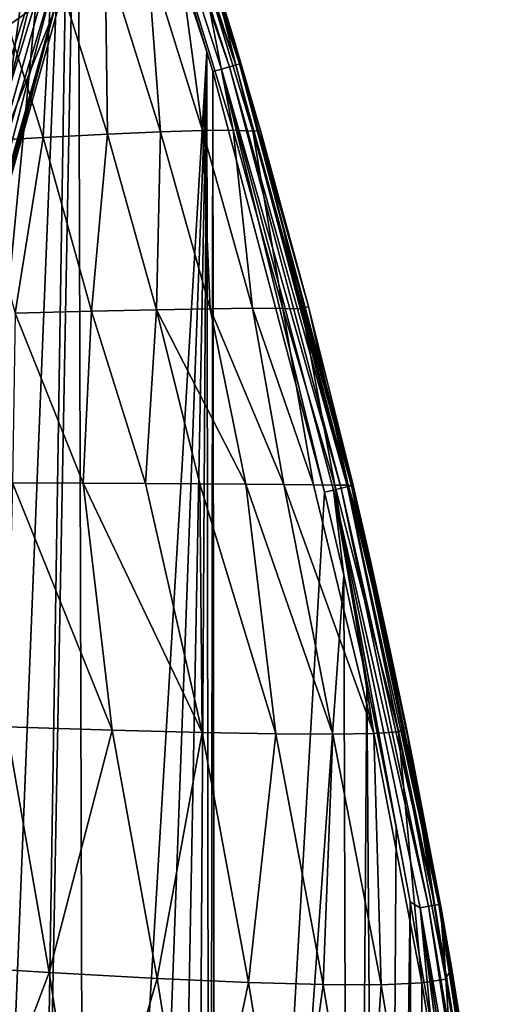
# Model space of a CAD drawing. Header units: metres. Extents: x -25 to 25, y -125 to 22.
# Tile 536 of 552: x 20.96 to 24.27, y -3.46 to 3.26. Entities that reach past the tile are written whole.
import ezdxf

# ---------------------------------------------------------------- set-up
doc = ezdxf.new("R2010")
doc.units = ezdxf.units.M
doc.layers.add('solid_500465_01', color=7, linetype='CONTINUOUS')

msp = doc.modelspace()

# ---------------------------------------------------------------- linework, layer by layer
at = {"layer": 'solid_500465_01'}
for points in [[(20.286488, 8.501836), (21.31069, 5.873079), (20.435833, 3.13319)], [(21.31069, 5.873079), (20.648144, 1.04473), (20.435833, 3.13319)], [(21.31069, 5.873079), (20.648144, -1.04473), (20.648144, 1.04473)], [(21.31069, 5.873079), (20.654087, -10.450512), (20.648144, -1.04473)], [(21.31069, 5.873079), (21.050611, -10.635806), (20.654087, -10.450512)], [(21.31069, 5.873079), (21.358633, 5.738719), (21.050611, -10.635806)], [(21.471487, 5.775076, 0.038751), (21.513224, 5.789966, 0.083586), (22.436766, 2.954113, 0.082973)], [(21.513224, 5.789966, 0.083586), (21.539742, 5.799428, 0.139987), (22.4639, 2.962128, 0.139027)], [(21.513224, 5.789966, 0.083586), (22.4639, 2.962128, 0.139027), (22.436766, 2.954113, 0.082973)], [(21.539742, 5.799428, 0.139987), (21.547197, 5.805918, 0.202345), (22.432278, 3.102093, 0.201123)], [(21.539742, 5.799428, 0.139987), (22.432278, 3.102093, 0.201123), (22.47217, 2.967726, 0.201084)], [(21.539742, 5.799428, 0.139987), (22.47217, 2.967726, 0.201084), (22.4639, 2.962128, 0.139027)], [(21.547197, 5.805918, 0.202345), (22.244354, 3.71856, 0.201338), (22.432278, 3.102093, 0.201123)], [(21.358633, 5.738719), (21.40584, -10.884295), (21.050611, -10.635806)], [(21.418682, 5.756235, 0.009934), (22.240648, 3.044849), (21.358633, 5.738719)], [(21.358633, 5.738719), (22.240648, 3.044849), (21.40584, -10.884295)], [(21.418682, 5.756235, 0.009934), (21.471487, 5.775076, 0.038751), (22.394302, 2.941568, 0.038453)], [(21.418682, 5.756235, 0.009934), (22.394302, 2.941568, 0.038453), (22.340694, 2.925731, 0.009856)], [(21.418682, 5.756235, 0.009934), (22.280205, 2.911037), (22.240648, 3.044849)], [(21.418682, 5.756235, 0.009934), (22.340694, 2.925731, 0.009856), (22.280205, 2.911037)], [(21.471487, 5.775076, 0.038751), (22.436766, 2.954113, 0.082973), (22.394302, 2.941568, 0.038453)], [(21.034355, 3.985973, 86.893021), (20.586599, 3.009418, 83.768997), (20.585382, 3.696906, 82.170219)], [(21.034355, 3.985973, 86.893021), (20.830227, 3.184781, 86.398827), (20.586599, 3.009418, 83.768997)], [(21.034355, 3.985973, 86.893021), (21.057331, 3.348309, 89.031898), (20.830227, 3.184781, 86.398827)], [(21.546013, 3.705677, 11.45058), (21.185177, 3.679281, 14.244784), (21.560749, 2.482215, 14.225067)], [(21.833134, 3.721136, 8.64679), (21.546013, 3.705677, 11.45058), (21.923588, 2.49812, 11.434789)], [(21.546013, 3.705677, 11.45058), (21.560749, 2.482215, 14.225067), (21.923588, 2.49812, 11.434789)], [(22.046276, 3.725643, 5.835778), (21.833134, 3.721136, 8.64679), (22.210279, 2.506914, 8.634885)], [(21.833134, 3.721136, 8.64679), (21.923588, 2.49812, 11.434789), (22.210279, 2.506914, 8.634885)], [(22.046276, 3.725643, 5.835778), (22.210279, 2.506914, 8.634885), (22.420557, 2.508582, 5.827731)], [(22.185183, 3.719181, 3.019908), (22.046276, 3.725643, 5.835778), (22.420557, 2.508582, 5.827731)], [(22.185183, 3.719181, 3.019908), (22.420557, 2.508582, 5.827731), (22.554152, 2.503113, 3.015701)], [(22.244354, 3.71856, 0.201338), (22.185183, 3.719181, 3.019908), (22.554152, 2.503113, 3.015701)], [(22.244354, 3.71856, 0.201338), (22.554152, 2.503113, 3.015701), (22.606256, 2.506376, 0.200958)], [(22.244354, 3.71856, 0.201338), (22.606256, 2.506376, 0.200958), (22.47217, 2.967726, 0.201084)], [(22.432278, 3.102093, 0.201123), (22.244354, 3.71856, 0.201338), (22.47217, 2.967726, 0.201084)], [(20.223589, 0.882222, 92.562576), (21.088329, 3.595711, 92.325813), (20.929865, 3.652104, 92.500031)], [(20.750887, 3.641964, 17.02704), (20.607714, 2.429121, 19.767252), (21.122036, 2.459211, 17.003347)], [(21.185177, 3.679281, 14.244784), (20.750887, 3.641964, 17.02704), (21.122036, 2.459211, 17.003347)], [(21.185177, 3.679281, 14.244784), (21.122036, 2.459211, 17.003347), (21.560749, 2.482215, 14.225067)], [(20.223589, 0.882222, 92.562576), (20.38302, 0.830027, 92.339386), (21.088329, 3.595711, 92.325813)], [(20.38302, 0.830027, 92.339386), (21.15527, 3.56942, 92.216537), (21.088329, 3.595711, 92.325813)], [(20.38302, 0.830027, 92.339386), (21.201004, 3.549697, 92.116463), (21.15527, 3.56942, 92.216537)], [(20.38302, 0.830027, 92.339386), (20.47661, 0.795878, 92.07856), (21.201004, 3.549697, 92.116463)], [(21.249825, 3.524616, 91.951424), (20.469959, 0.688788, 91.803246), (20.801731, 1.84525, 91.760109)], [(20.47661, 0.795878, 92.07856), (20.469959, 0.688788, 91.803246), (21.249825, 3.524616, 91.951424)], [(20.47661, 0.795878, 92.07856), (21.249825, 3.524616, 91.951424), (21.201004, 3.549697, 92.116463)], [(20.575848, 1.771215, 88.541664), (21.057331, 3.348309, 89.031898), (21.267847, 3.500022, 91.668037)], [(20.801731, 1.84525, 91.760109), (20.575848, 1.771215, 88.541664), (21.267847, 3.500022, 91.668037)], [(21.249825, 3.524616, 91.951424), (20.801731, 1.84525, 91.760109), (21.267847, 3.500022, 91.668037)], [(20.575848, 1.771215, 88.541664), (20.830227, 3.184781, 86.398827), (21.057331, 3.348309, 89.031898)], [(22.240648, 3.044849), (21.715706, -11.19416), (21.40584, -10.884295)], [(22.240648, 3.044849), (21.964193, -11.549388), (21.715706, -11.19416)], [(22.240648, 3.044849), (22.149488, -11.945913), (21.964193, -11.549388)], [(22.240648, 3.044849), (22.260756, -12.361474), (22.149488, -11.945913)], [(22.240648, 3.044849), (22.280205, 2.911037), (22.260756, -12.361474)], [(22.436766, 2.954113, 0.082973), (22.4639, 2.962128, 0.139027), (23.229284, 0.081052, 0.138519)], [(22.4639, 2.962128, 0.139027), (22.47217, 2.967726, 0.201084), (22.606256, 2.506376, 0.200958)], [(22.4639, 2.962128, 0.139027), (22.934574, 1.305559, 0.200681), (23.238708, 0.083285, 0.200423)], [(22.4639, 2.962128, 0.139027), (23.238708, 0.083285, 0.200423), (23.229284, 0.081052, 0.138519)], [(22.4639, 2.962128, 0.139027), (22.606256, 2.506376, 0.200958), (22.934574, 1.305559, 0.200681)], [(22.280205, 2.911037), (22.299999, -12.8), (22.260756, -12.361474)], [(22.340694, 2.925731, 0.009856), (23.044086, 0.037224), (22.280205, 2.911037)], [(22.280205, 2.911037), (23.044086, 0.037224), (22.299999, -12.8)], [(22.340694, 2.925731, 0.009856), (22.394302, 2.941568, 0.038453), (23.158615, 0.064328, 0.038296)], [(22.340694, 2.925731, 0.009856), (23.158615, 0.064328, 0.038296), (23.104305, 0.051475, 0.009815)], [(22.340694, 2.925731, 0.009856), (23.104305, 0.051475, 0.009815), (23.044086, 0.037224)], [(22.394302, 2.941568, 0.038453), (22.436766, 2.954113, 0.082973), (23.201685, 0.07452, 0.082649)], [(22.394302, 2.941568, 0.038453), (23.201685, 0.07452, 0.082649), (23.158615, 0.064328, 0.038296)], [(22.436766, 2.954113, 0.082973), (23.229284, 0.081052, 0.138519), (23.201685, 0.07452, 0.082649)], [(21.923588, 2.49812, 11.434789), (21.560749, 2.482215, 14.225067), (21.896608, 1.283998, 14.201329)], [(21.923588, 2.49812, 11.434789), (21.896608, 1.283998, 14.201329), (22.262865, 1.290378, 11.415806)], [(22.210279, 2.506914, 8.634885), (21.923588, 2.49812, 11.434789), (22.262865, 1.290378, 11.415806)], [(22.420557, 2.508582, 5.827731), (22.210279, 2.506914, 8.634885), (22.550682, 1.293382, 8.620628)], [(22.210279, 2.506914, 8.634885), (22.262865, 1.290378, 11.415806), (22.550682, 1.293382, 8.620628)], [(22.420557, 2.508582, 5.827731), (22.550682, 1.293382, 8.620628), (22.759781, 1.292998, 5.818179)], [(22.554152, 2.503113, 3.015701), (22.420557, 2.508582, 5.827731), (22.759781, 1.292998, 5.818179)], [(22.554152, 2.503113, 3.015701), (22.889883, 1.289215, 3.010838), (22.606256, 2.506376, 0.200958)], [(22.554152, 2.503113, 3.015701), (22.759781, 1.292998, 5.818179), (22.889883, 1.289215, 3.010838)], [(22.606256, 2.506376, 0.200958), (22.889883, 1.289215, 3.010838), (22.934574, 1.305559, 0.200681)], [(21.122036, 2.459211, 17.003347), (20.607714, 2.429121, 19.767252), (20.929884, 1.26116, 19.733891)], [(21.122036, 2.459211, 17.003347), (20.929884, 1.26116, 19.733891), (21.452188, 1.274255, 16.974817)], [(21.560749, 2.482215, 14.225067), (21.122036, 2.459211, 17.003347), (21.452188, 1.274255, 16.974817)], [(21.560749, 2.482215, 14.225067), (21.452188, 1.274255, 16.974817), (21.896608, 1.283998, 14.201329)], [(21.896608, 1.283998, 14.201329), (21.452188, 1.274255, 16.974817), (21.820286, 0.096225, 16.478262)], [(21.896608, 1.283998, 14.201329), (21.820286, 0.096225, 16.478262), (22.191116, 0.093884, 14.170168)], [(22.262865, 1.290378, 11.415806), (21.896608, 1.283998, 14.201329), (22.506107, 0.091725, 11.854099)], [(21.896608, 1.283998, 14.201329), (22.191116, 0.093884, 14.170168), (22.506107, 0.091725, 11.854099)], [(22.550682, 1.293382, 8.620628), (22.262865, 1.290378, 11.415806), (22.765139, 0.089733, 9.531301)], [(22.262865, 1.290378, 11.415806), (22.506107, 0.091725, 11.854099), (22.765139, 0.089733, 9.531301)], [(22.550682, 1.293382, 8.620628), (22.765139, 0.089733, 9.531301), (22.968061, 0.0879, 7.203154)], [(22.759781, 1.292998, 5.818179), (22.550682, 1.293382, 8.620628), (22.968061, 0.0879, 7.203154)], [(22.759781, 1.292998, 5.818179), (22.968061, 0.0879, 7.203154), (23.114729, 0.08622, 4.871039)], [(22.889883, 1.289215, 3.010838), (22.759781, 1.292998, 5.818179), (23.114729, 0.08622, 4.871039)], [(22.934574, 1.305559, 0.200681), (22.889883, 1.289215, 3.010838), (23.204994, 0.084684, 2.536335)], [(22.889883, 1.289215, 3.010838), (23.114729, 0.08622, 4.871039), (23.204994, 0.084684, 2.536335)], [(22.934574, 1.305559, 0.200681), (23.204994, 0.084684, 2.536335), (23.238708, 0.083285, 0.200423)], [(20.929884, 1.26116, 19.733891), (20.911678, 0.101478, 21.064905), (21.393747, 0.098758, 18.777025)], [(21.452188, 1.274255, 16.974817), (20.929884, 1.26116, 19.733891), (21.393747, 0.098758, 18.777025)], [(21.452188, 1.274255, 16.974817), (21.393747, 0.098758, 18.777025), (21.820286, 0.096225, 16.478262)], [(21.594034, -1.587622, 19.442469), (20.911678, 0.101478, 21.064905), (20.870525, -1.56476, 22.593269)], [(21.594034, -1.587622, 19.442469), (21.393747, 0.098758, 18.777025), (20.911678, 0.101478, 21.064905)], [(22.207397, -1.603658, 16.269514), (21.820286, 0.096225, 16.478262), (21.393747, 0.098758, 18.777025)], [(22.207397, -1.603658, 16.269514), (21.393747, 0.098758, 18.777025), (21.594034, -1.587622, 19.442469)], [(22.207397, -1.603658, 16.269514), (22.191116, 0.093884, 14.170168), (21.820286, 0.096225, 16.478262)], [(22.710129, -1.612874, 13.078043), (22.506107, 0.091725, 11.854099), (22.191116, 0.093884, 14.170168)], [(22.710129, -1.612874, 13.078043), (22.191116, 0.093884, 14.170168), (22.207397, -1.603658, 16.269514)], [(23.101736, -1.615274, 9.871698), (22.765139, 0.089733, 9.531301), (22.506107, 0.091725, 11.854099)], [(23.101736, -1.615274, 9.871698), (22.506107, 0.091725, 11.854099), (22.710129, -1.612874, 13.078043)], [(23.381737, -1.610825, 6.654146), (22.968061, 0.0879, 7.203154), (22.765139, 0.089733, 9.531301)], [(23.381737, -1.610825, 6.654146), (22.765139, 0.089733, 9.531301), (23.101736, -1.615274, 9.871698)], [(23.381737, -1.610825, 6.654146), (23.114729, 0.08622, 4.871039), (22.968061, 0.0879, 7.203154)], [(23.549662, -1.599458, 3.429076), (23.204994, 0.084684, 2.536335), (23.114729, 0.08622, 4.871039)], [(23.549662, -1.599458, 3.429076), (23.114729, 0.08622, 4.871039), (23.381737, -1.610825, 6.654146)], [(23.158615, 0.064328, 0.038296), (23.201685, 0.07452, 0.082649), (23.796793, -2.781812, 0.082388)], [(23.201685, 0.07452, 0.082649), (23.229284, 0.081052, 0.138519), (23.82476, -2.77676, 0.13811)], [(23.201685, 0.07452, 0.082649), (23.82476, -2.77676, 0.13811), (23.796793, -2.781812, 0.082388)], [(23.353182, -0.410791, 0.200384), (23.238708, 0.083285, 0.200423), (23.204994, 0.084684, 2.536335)], [(23.601416, -1.563375, 0.200209), (23.204994, 0.084684, 2.536335), (23.549662, -1.599458, 3.429076)], [(23.483839, -1.002283, 0.200311), (23.204994, 0.084684, 2.536335), (23.601416, -1.563375, 0.200209)], [(23.353182, -0.410791, 0.200384), (23.204994, 0.084684, 2.536335), (23.483839, -1.002283, 0.200311)], [(23.229284, 0.081052, 0.138519), (23.238708, 0.083285, 0.200423), (23.833099, -2.767704, 0.199891)], [(23.229284, 0.081052, 0.138519), (23.833099, -2.767704, 0.199891), (23.82476, -2.77676, 0.13811)], [(23.650507, -1.806778, 0.200156), (23.238708, 0.083285, 0.200423), (23.601416, -1.563375, 0.200209)], [(23.483839, -1.002283, 0.200311), (23.601416, -1.563375, 0.200209), (23.238708, 0.083285, 0.200423)], [(23.833099, -2.767704, 0.199891), (23.238708, 0.083285, 0.200423), (23.650507, -1.806778, 0.200156)], [(23.353182, -0.410791, 0.200384), (23.483839, -1.002283, 0.200311), (23.238708, 0.083285, 0.200423)], [(23.044086, 0.037224), (23.174875, -0.529091), (22.299999, -12.8)], [(23.104305, 0.051475, 0.009815), (23.174875, -0.529091), (23.044086, 0.037224)], [(23.104305, 0.051475, 0.009815), (23.158615, 0.064328, 0.038296), (23.753254, -2.789675, 0.03817)], [(23.104305, 0.051475, 0.009815), (23.753254, -2.789675, 0.03817), (23.698402, -2.799582, 0.009782)], [(23.104305, 0.051475, 0.009815), (23.628246, -2.758839), (23.533255, -2.249625)], [(23.104305, 0.051475, 0.009815), (23.698402, -2.799582, 0.009782), (23.628246, -2.758839)], [(23.104305, 0.051475, 0.009815), (23.533255, -2.249625), (23.333162, -1.254934)], [(23.104305, 0.051475, 0.009815), (23.333162, -1.254934), (23.174875, -0.529091)], [(23.158615, 0.064328, 0.038296), (23.796793, -2.781812, 0.082388), (23.753254, -2.789675, 0.03817)], [(23.174875, -0.529091), (23.22373, -16.417131), (22.299999, -12.8)], [(23.174875, -0.529091), (23.333162, -1.254934), (23.22373, -16.417131)], [(23.333162, -1.254934), (23.443289, -16.293259), (23.22373, -16.417131)], [(23.333162, -1.254934), (23.533255, -2.249625), (23.443289, -16.293259)], [(20.870525, -1.56476, 22.593269), (20.310114, -3.189644, 25.678637), (21.162369, -3.242882, 22.558607)], [(21.594034, -1.587622, 19.442469), (20.870525, -1.56476, 22.593269), (21.162369, -3.242882, 22.558607)], [(21.594034, -1.587622, 19.442469), (21.162369, -3.242882, 22.558607), (21.901031, -3.283086, 19.412745)], [(22.207397, -1.603658, 16.269514), (21.594034, -1.587622, 19.442469), (21.901031, -3.283086, 19.412745)], [(22.207397, -1.603658, 16.269514), (21.901031, -3.283086, 19.412745), (22.525511, -3.310242, 16.24468)], [(22.710129, -1.612874, 13.078043), (22.207397, -1.603658, 16.269514), (22.525511, -3.310242, 16.24468)], [(22.710129, -1.612874, 13.078043), (22.525511, -3.310242, 16.24468), (23.035309, -3.324337, 13.05807)], [(23.101736, -1.615274, 9.871698), (22.710129, -1.612874, 13.078043), (23.035309, -3.324337, 13.05807)], [(23.381737, -1.610825, 6.654146), (23.101736, -1.615274, 9.871698), (23.429932, -3.325356, 9.85657)], [(23.549662, -1.599458, 3.429076), (23.381737, -1.610825, 6.654146), (23.708893, -3.313248, 6.643865)], [(23.381737, -1.610825, 6.654146), (23.429932, -3.325356, 9.85657), (23.708893, -3.313248, 6.643865)], [(23.601416, -1.563375, 0.200209), (23.549662, -1.599458, 3.429076), (23.871716, -3.287928, 3.423659)], [(23.549662, -1.599458, 3.429076), (23.708893, -3.313248, 6.643865), (23.871716, -3.287928, 3.423659)], [(23.650507, -1.806778, 0.200156), (23.601416, -1.563375, 0.200209), (23.871716, -3.287928, 3.423659)], [(23.101736, -1.615274, 9.871698), (23.035309, -3.324337, 13.05807), (23.429932, -3.325356, 9.85657)], [(23.833099, -2.767704, 0.199891), (23.650507, -1.806778, 0.200156), (23.871716, -3.287928, 3.423659)], [(23.533255, -2.249625), (23.628246, -2.758839), (23.443289, -16.293259)], [(23.628246, -2.758839), (23.678102, -16.117458), (23.443289, -16.293259)], [(23.628246, -2.758839), (23.772409, -3.589207), (23.678102, -16.117458)], [(23.698402, -2.799582, 0.009782), (23.772409, -3.589207), (23.628246, -2.758839)], [(23.698402, -2.799582, 0.009782), (23.753254, -2.789675, 0.03817), (24.195328, -5.680095, 0.037861)], [(23.698402, -2.799582, 0.009782), (24.195328, -5.680095, 0.037861), (24.1402, -5.687032, 0.0097)], [(23.698402, -2.799582, 0.009782), (24.075005, -5.661941), (24.04933, -5.46176)], [(23.698402, -2.799582, 0.009782), (24.1402, -5.687032, 0.0097), (24.075005, -5.661941)], [(23.698402, -2.799582, 0.009782), (24.04933, -5.46176), (23.772409, -3.589207)], [(23.753254, -2.789675, 0.03817), (23.796793, -2.781812, 0.082388), (24.239185, -5.674576, 0.081749)], [(23.753254, -2.789675, 0.03817), (24.239185, -5.674576, 0.081749), (24.195328, -5.680095, 0.037861)], [(23.796793, -2.781812, 0.082388), (23.82476, -2.77676, 0.13811), (24.267519, -5.671011, 0.137108)], [(23.796793, -2.781812, 0.082388), (24.267519, -5.671011, 0.137108), (24.239185, -5.674576, 0.081749)], [(23.82476, -2.77676, 0.13811), (23.833099, -2.767704, 0.199891), (24.272305, -5.627934, 0.198613)], [(23.82476, -2.77676, 0.13811), (24.272305, -5.627934, 0.198613), (24.267519, -5.671011, 0.137108)], [(23.833099, -2.767704, 0.199891), (24.169031, -4.856286, 0.199027), (24.272305, -5.627934, 0.198613)], [(23.833099, -2.767704, 0.199891), (24.070477, -4.187548, 0.199345), (24.169031, -4.856286, 0.199027)], [(23.833099, -2.767704, 0.199891), (23.910818, -3.20796, 0.199741), (24.070477, -4.187548, 0.199345)], [(23.833099, -2.767704, 0.199891), (23.871716, -3.287928, 3.423659), (23.844257, -2.829634, 0.199871)], [(23.833099, -2.767704, 0.199891), (23.844257, -2.829634, 0.199871), (23.910818, -3.20796, 0.199741)], [(23.844257, -2.829634, 0.199871), (23.871716, -3.287928, 3.423659), (23.910818, -3.20796, 0.199741)], [(21.162369, -3.242882, 22.558607), (20.310114, -3.189644, 25.678637), (20.553539, -4.841162, 25.643385)], [(23.910818, -3.20796, 0.199741), (23.871716, -3.287928, 3.423659), (24.143339, -4.977592, 3.418519)], [(23.910818, -3.20796, 0.199741), (24.143339, -4.977592, 3.418519), (24.070477, -4.187548, 0.199345)], [(21.162369, -3.242882, 22.558607), (20.553539, -4.841162, 25.643385), (21.421431, -4.917573, 22.527714)], [(21.901031, -3.283086, 19.412745), (21.162369, -3.242882, 22.558607), (21.421431, -4.917573, 22.527714)], [(21.901031, -3.283086, 19.412745), (21.421431, -4.917573, 22.527714), (22.171869, -4.975077, 19.386166)], [(22.525511, -3.310242, 16.24468), (21.901031, -3.283086, 19.412745), (22.171869, -4.975077, 19.386166)], [(23.871716, -3.287928, 3.423659), (23.708893, -3.313248, 6.643865), (23.988117, -5.015281, 6.634414)], [(23.871716, -3.287928, 3.423659), (23.988117, -5.015281, 6.634414), (24.143339, -4.977592, 3.418519)], [(22.525511, -3.310242, 16.24468), (22.171869, -4.975077, 19.386166), (22.804258, -5.013637, 16.222391)], [(23.035309, -3.324337, 13.05807), (22.525511, -3.310242, 16.24468), (22.804258, -5.013637, 16.222391)], [(23.035309, -3.324337, 13.05807), (22.804258, -5.013637, 16.222391), (23.318096, -5.03322, 13.040055)], [(23.429932, -3.325356, 9.85657), (23.035309, -3.324337, 13.05807), (23.318096, -5.03322, 13.040055)], [(23.429932, -3.325356, 9.85657), (23.318096, -5.03322, 13.040055), (23.712877, -5.033791, 9.842832)], [(23.708893, -3.313248, 6.643865), (23.429932, -3.325356, 9.85657), (23.712877, -5.033791, 9.842832)], [(23.708893, -3.313248, 6.643865), (23.712877, -5.033791, 9.842832), (23.988117, -5.015281, 6.634414)], [(20.598642, -3.413528, 4.546139), (20.495693, -3.432564, 4.296871), (21.044899, -6.209873, 4.543399)], [(20.65592, -3.402937, 4.810153), (20.598642, -3.413528, 4.546139), (21.103848, -6.206538, 4.808247)], [(20.598642, -3.413528, 4.546139), (21.044899, -6.209873, 4.543399), (21.103848, -6.206538, 4.808247)], [(20.65592, -3.402937, 4.810153), (21.113289, -6.19878, 5.075973), (20.931267, -4.953776, 5.078601)], [(20.65592, -3.402937, 4.810153), (21.103848, -6.206538, 4.808247), (21.113289, -6.19878, 5.075973)], [(20.495693, -3.432564, 4.296871), (21.016844, -6.211384, 4.463595), (21.044899, -6.209873, 4.543399)], [(20.495693, -3.432564, 4.296871), (20.94002, -6.220536, 4.293976), (21.016844, -6.211384, 4.463595)]]:
    msp.add_3dface(points, dxfattribs=at)

doc.saveas('drawing.dxf')
